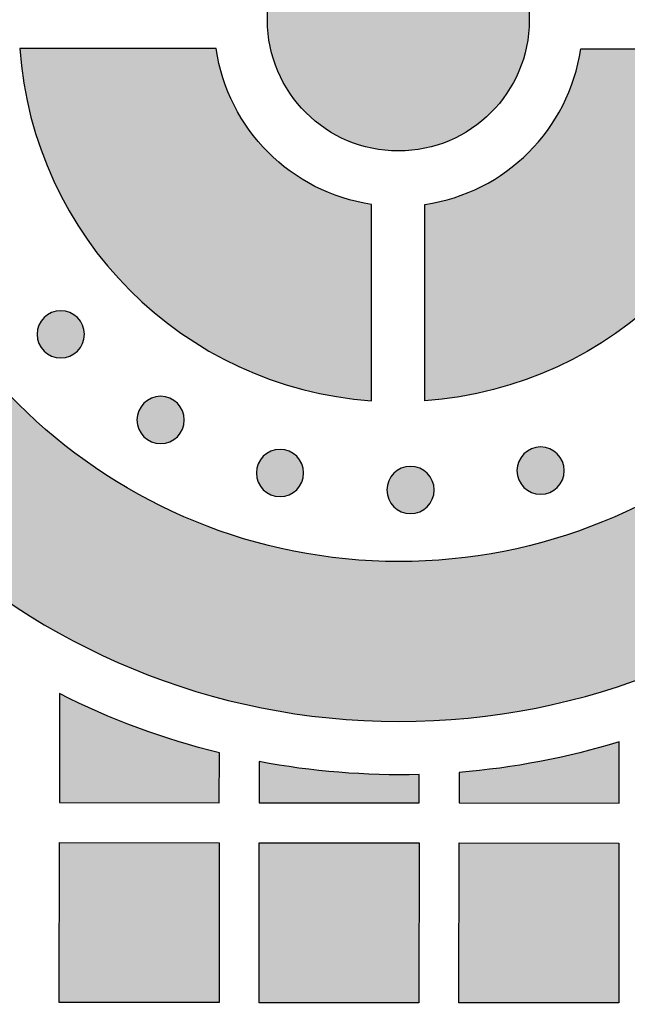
# Model space of a CAD drawing. Header units: millimetres. Extents: x -3873 to -97, y 912 to 4165.
# Tile 411 of 656: x -2001 to -1955, y 2835 to 2909. Entities that reach past the tile are written whole.
import ezdxf

# ---------------------------------------------------------------- set-up
doc = ezdxf.new("R2010")
doc.units = ezdxf.units.MM
doc.layers.add('pattern', color=7, linetype='Continuous', true_color=0x000000)

msp = doc.modelspace()

# ---------------------------------------------------------------- hatches: boundary and pattern name
at = {"layer": 'pattern'}
for points in [[(-1982.434, 2908.724), (-1982.436, 2908.506), (-1982.434, 2908.286), (-1982.427, 2908.064), (-1982.414, 2907.84), (-1982.397, 2907.615), (-1982.374, 2907.389), (-1982.345, 2907.161), (-1982.311, 2906.933), (-1982.272, 2906.704), (-1982.226, 2906.474), (-1982.175, 2906.243), (-1982.118, 2906.013), (-1982.055, 2905.782), (-1981.985, 2905.552), (-1981.91, 2905.322), (-1981.829, 2905.093), (-1981.741, 2904.865), (-1981.648, 2904.638), (-1981.548, 2904.412), (-1981.442, 2904.188), (-1981.33, 2903.966), (-1981.212, 2903.746), (-1981.089, 2903.528), (-1980.959, 2903.313), (-1980.823, 2903.101), (-1980.682, 2902.891), (-1980.535, 2902.685), (-1980.382, 2902.483), (-1980.225, 2902.284), (-1980.061, 2902.09), (-1979.893, 2901.899), (-1979.72, 2901.713), (-1979.542, 2901.531), (-1979.36, 2901.354), (-1979.173, 2901.182), (-1978.982, 2901.015), (-1978.787, 2900.853), (-1978.588, 2900.697), (-1978.386, 2900.546), (-1978.18, 2900.401), (-1977.971, 2900.261), (-1977.759, 2900.127), (-1977.545, 2899.999), (-1977.328, 2899.877), (-1977.11, 2899.761), (-1976.889, 2899.65), (-1976.666, 2899.546), (-1976.443, 2899.448), (-1976.217, 2899.356), (-1975.991, 2899.27), (-1975.765, 2899.19), (-1975.537, 2899.116), (-1975.31, 2899.049), (-1975.082, 2898.986), (-1974.854, 2898.93), (-1974.627, 2898.88), (-1974.4, 2898.835), (-1974.175, 2898.796), (-1973.95, 2898.763), (-1973.726, 2898.735), (-1973.503, 2898.712), (-1973.282, 2898.694), (-1973.062, 2898.682), (-1972.844, 2898.674), (-1972.626, 2898.671), (-1972.406, 2898.674), (-1972.184, 2898.681), (-1971.961, 2898.693), (-1971.736, 2898.711), (-1971.51, 2898.734), (-1971.282, 2898.762), (-1971.054, 2898.796), (-1970.824, 2898.836), (-1970.594, 2898.881), (-1970.364, 2898.933), (-1970.133, 2898.99), (-1969.903, 2899.053), (-1969.673, 2899.122), (-1969.443, 2899.198), (-1969.214, 2899.279), (-1968.985, 2899.366), (-1968.758, 2899.46), (-1968.533, 2899.56), (-1968.309, 2899.665), (-1968.086, 2899.777), (-1967.866, 2899.895), (-1967.649, 2900.019), (-1967.433, 2900.149), (-1967.221, 2900.284), (-1967.012, 2900.426), (-1966.806, 2900.573), (-1966.604, 2900.725), (-1966.405, 2900.883), (-1966.21, 2901.046), (-1966.02, 2901.214), (-1965.834, 2901.387), (-1965.652, 2901.565), (-1965.475, 2901.748), (-1965.303, 2901.935), (-1965.136, 2902.126), (-1964.974, 2902.321), (-1964.818, 2902.52), (-1964.667, 2902.722), (-1964.521, 2902.928), (-1964.382, 2903.136), (-1964.248, 2903.348), (-1964.12, 2903.562), (-1963.997, 2903.779), (-1963.881, 2903.998), (-1963.771, 2904.219), (-1963.667, 2904.441), (-1963.569, 2904.665), (-1963.477, 2904.89), (-1963.391, 2905.116), (-1963.311, 2905.343), (-1963.237, 2905.57), (-1963.169, 2905.798), (-1963.107, 2906.026), (-1963.051, 2906.253), (-1963.001, 2906.48), (-1962.956, 2906.707), (-1962.917, 2906.933), (-1962.883, 2907.158), (-1962.855, 2907.382), (-1962.832, 2907.605), (-1962.815, 2907.826), (-1962.802, 2908.046), (-1962.795, 2908.263), (-1962.792, 2908.481), (-1962.794, 2908.701), (-1962.802, 2908.923), (-1962.814, 2909.147), (-1962.831, 2909.372), (-1962.854, 2909.598), (-1962.883, 2909.825), (-1962.917, 2910.054), (-1962.957, 2910.283), (-1963.002, 2910.513), (-1963.053, 2910.744), (-1963.111, 2910.974), (-1963.174, 2911.205), (-1963.243, 2911.435), (-1963.318, 2911.665), (-1963.4, 2911.894), (-1963.487, 2912.122), (-1963.581, 2912.349), (-1963.68, 2912.575), (-1963.786, 2912.799), (-1963.898, 2913.021), (-1964.016, 2913.241), (-1964.14, 2913.459), (-1964.27, 2913.674), (-1964.405, 2913.886), (-1964.546, 2914.096), (-1964.693, 2914.302), (-1964.846, 2914.504), (-1965.004, 2914.703), (-1965.167, 2914.897), (-1965.335, 2915.088), (-1965.508, 2915.274), (-1965.686, 2915.456), (-1965.869, 2915.633), (-1966.055, 2915.805), (-1966.246, 2915.972), (-1966.441, 2916.134), (-1966.64, 2916.29), (-1966.843, 2916.441), (-1967.048, 2916.586), (-1967.257, 2916.726), (-1967.469, 2916.86), (-1967.683, 2916.988), (-1967.9, 2917.11), (-1968.119, 2917.226), (-1968.339, 2917.337), (-1968.562, 2917.441), (-1968.786, 2917.539), (-1969.011, 2917.631), (-1969.237, 2917.717), (-1969.464, 2917.797), (-1969.691, 2917.87), (-1969.919, 2917.938), (-1970.146, 2918), (-1970.374, 2918.057), (-1970.601, 2918.107), (-1970.828, 2918.152), (-1971.054, 2918.191), (-1971.279, 2918.224), (-1971.503, 2918.252), (-1971.725, 2918.275), (-1971.947, 2918.293), (-1972.166, 2918.305), (-1972.384, 2918.313), (-1972.602, 2918.316), (-1972.822, 2918.313), (-1973.044, 2918.306), (-1973.267, 2918.294), (-1973.492, 2918.276), (-1973.719, 2918.253), (-1973.946, 2918.225), (-1974.175, 2918.191), (-1974.404, 2918.151), (-1974.634, 2918.106), (-1974.864, 2918.054), (-1975.095, 2917.997), (-1975.325, 2917.934), (-1975.556, 2917.865), (-1975.786, 2917.789), (-1976.015, 2917.708), (-1976.243, 2917.621), (-1976.47, 2917.527), (-1976.696, 2917.427), (-1976.92, 2917.322), (-1977.142, 2917.21), (-1977.362, 2917.092), (-1977.58, 2916.968), (-1977.795, 2916.838), (-1978.007, 2916.703), (-1978.216, 2916.561), (-1978.422, 2916.414), (-1978.625, 2916.262), (-1978.823, 2916.104), (-1979.018, 2915.941), (-1979.209, 2915.773), (-1979.395, 2915.599), (-1979.576, 2915.422), (-1979.753, 2915.239), (-1979.925, 2915.052), (-1980.092, 2914.861), (-1980.254, 2914.666), (-1980.411, 2914.467), (-1980.562, 2914.265), (-1980.707, 2914.059), (-1980.847, 2913.85), (-1980.981, 2913.639), (-1981.109, 2913.425), (-1981.231, 2913.208), (-1981.347, 2912.989), (-1981.457, 2912.768), (-1981.561, 2912.546), (-1981.659, 2912.322), (-1981.751, 2912.097), (-1981.837, 2911.871), (-1981.917, 2911.644), (-1981.991, 2911.417), (-1982.059, 2911.189), (-1982.121, 2910.961), (-1982.177, 2910.734), (-1982.228, 2910.506), (-1982.272, 2910.28), (-1982.311, 2910.054), (-1982.345, 2909.829), (-1982.373, 2909.605), (-1982.396, 2909.382), (-1982.413, 2909.161), (-1982.426, 2908.941)], [(-1932.112, 2906.308), (-1932.166, 2905.434), (-1932.239, 2904.554), (-1932.332, 2903.668), (-1932.446, 2902.777), (-1932.58, 2901.883), (-1932.736, 2900.984), (-1932.913, 2900.083), (-1933.112, 2899.18), (-1933.333, 2898.276), (-1933.577, 2897.37), (-1933.843, 2896.465), (-1934.132, 2895.561), (-1934.444, 2894.659), (-1934.78, 2893.759), (-1935.138, 2892.863), (-1935.52, 2891.971), (-1935.925, 2891.084), (-1936.353, 2890.203), (-1936.805, 2889.329), (-1937.279, 2888.463), (-1937.776, 2887.606), (-1938.296, 2886.758), (-1938.838, 2885.921), (-1939.403, 2885.095), (-1939.989, 2884.281), (-1940.596, 2883.481), (-1941.224, 2882.694), (-1941.873, 2881.922), (-1942.541, 2881.165), (-1943.229, 2880.425), (-1943.935, 2879.701), (-1944.66, 2878.995), (-1945.402, 2878.308), (-1946.16, 2877.639), (-1946.935, 2876.99), (-1947.725, 2876.362), (-1948.529, 2875.753), (-1949.347, 2875.166), (-1950.178, 2874.601), (-1951.02, 2874.057), (-1951.874, 2873.536), (-1952.738, 2873.037), (-1953.611, 2872.561), (-1954.492, 2872.109), (-1955.382, 2871.679), (-1956.277, 2871.273), (-1957.179, 2870.89), (-1958.085, 2870.531), (-1958.996, 2870.195), (-1959.909, 2869.883), (-1960.825, 2869.594), (-1961.742, 2869.329), (-1962.66, 2869.086), (-1963.578, 2868.867), (-1964.494, 2868.67), (-1965.409, 2868.495), (-1966.321, 2868.342), (-1967.23, 2868.212), (-1968.135, 2868.102), (-1969.035, 2868.014), (-1969.931, 2867.946), (-1970.82, 2867.898), (-1971.703, 2867.87), (-1972.578, 2867.861), (-1973.454, 2867.872), (-1974.337, 2867.901), (-1975.226, 2867.95), (-1976.121, 2868.02), (-1977.022, 2868.11), (-1977.926, 2868.221), (-1978.835, 2868.353), (-1979.747, 2868.507), (-1980.661, 2868.684), (-1981.578, 2868.882), (-1982.495, 2869.104), (-1983.412, 2869.348), (-1984.329, 2869.615), (-1985.244, 2869.905), (-1986.157, 2870.219), (-1987.067, 2870.556), (-1987.973, 2870.917), (-1988.874, 2871.301), (-1989.769, 2871.709), (-1990.657, 2872.14), (-1991.538, 2872.594), (-1992.41, 2873.072), (-1993.273, 2873.572), (-1994.126, 2874.095), (-1994.968, 2874.64), (-1995.797, 2875.207), (-1996.614, 2875.795), (-1997.417, 2876.405), (-1998.206, 2877.035), (-1998.98, 2877.685), (-1999.737, 2878.355), (-2000.478, 2879.044), (-2001.201, 2879.751), (-2001.906, 2880.476), (-2002.593, 2881.217), (-2003.26, 2881.975), (-2003.907, 2882.748), (-2004.534, 2883.536), (-2005.14, 2884.338), (-2005.724, 2885.153), (-2006.287, 2885.98), (-2006.828, 2886.818), (-2007.346, 2887.666), (-2007.842, 2888.525), (-2008.315, 2889.391), (-2008.765, 2890.266), (-2009.191, 2891.148), (-2009.595, 2892.035), (-2009.975, 2892.928), (-2010.332, 2893.825), (-2010.666, 2894.725), (-2010.976, 2895.628), (-2011.264, 2896.533), (-2011.529, 2897.438), (-2011.771, 2898.344), (-2011.99, 2899.249), (-2012.188, 2900.153), (-2012.363, 2901.054), (-2012.518, 2901.952), (-2012.65, 2902.847), (-2012.762, 2903.738), (-2012.854, 2904.624), (-2012.925, 2905.504), (-2012.977, 2906.379), (-2024.989, 2906.389), (-2024.934, 2905.248), (-2024.853, 2904.099), (-2024.746, 2902.942), (-2024.613, 2901.778), (-2024.452, 2900.609), (-2024.263, 2899.434), (-2024.047, 2898.256), (-2023.801, 2897.074), (-2023.526, 2895.89), (-2023.222, 2894.704), (-2022.888, 2893.518), (-2022.524, 2892.334), (-2022.129, 2891.151), (-2021.704, 2889.971), (-2021.249, 2888.795), (-2020.762, 2887.625), (-2020.246, 2886.461), (-2019.698, 2885.305), (-2019.12, 2884.157), (-2018.511, 2883.019), (-2017.872, 2881.893), (-2017.204, 2880.779), (-2016.505, 2879.678), (-2015.778, 2878.592), (-2015.021, 2877.522), (-2014.237, 2876.469), (-2013.425, 2875.434), (-2012.585, 2874.417), (-2011.72, 2873.421), (-2010.829, 2872.447), (-2009.913, 2871.494), (-2008.973, 2870.564), (-2008.009, 2869.659), (-2007.024, 2868.778), (-2006.017, 2867.923), (-2004.991, 2867.094), (-2003.945, 2866.292), (-2002.88, 2865.518), (-2001.799, 2864.772), (-2000.702, 2864.055), (-1999.591, 2863.368), (-1998.465, 2862.71), (-1997.328, 2862.082), (-1996.179, 2861.485), (-1995.02, 2860.918), (-1993.852, 2860.382), (-1992.676, 2859.877), (-1991.494, 2859.402), (-1990.307, 2858.959), (-1989.116, 2858.547), (-1987.921, 2858.165), (-1986.725, 2857.814), (-1985.527, 2857.493), (-1984.33, 2857.202), (-1983.135, 2856.941), (-1981.941, 2856.71), (-1980.751, 2856.507), (-1979.565, 2856.333), (-1978.385, 2856.187), (-1977.21, 2856.069), (-1976.043, 2855.978), (-1974.883, 2855.914), (-1973.731, 2855.875), (-1972.589, 2855.861), (-1971.447, 2855.873), (-1970.295, 2855.91), (-1969.135, 2855.972), (-1967.967, 2856.061), (-1966.793, 2856.177), (-1965.612, 2856.321), (-1964.426, 2856.493), (-1963.235, 2856.693), (-1962.041, 2856.923), (-1960.845, 2857.182), (-1959.648, 2857.47), (-1958.45, 2857.789), (-1957.253, 2858.138), (-1956.058, 2858.518), (-1954.865, 2858.928), (-1953.677, 2859.37), (-1952.494, 2859.842), (-1951.318, 2860.345), (-1950.149, 2860.879), (-1948.989, 2861.444), (-1947.839, 2862.039), (-1946.701, 2862.665), (-1945.574, 2863.321), (-1944.461, 2864.006), (-1943.363, 2864.721), (-1942.281, 2865.465), (-1941.215, 2866.237), (-1940.168, 2867.037), (-1939.14, 2867.864), (-1938.131, 2868.718), (-1937.145, 2869.597), (-1936.18, 2870.501), (-1935.238, 2871.429), (-1934.32, 2872.38), (-1933.427, 2873.353), (-1932.56, 2874.348), (-1931.719, 2875.362), (-1930.905, 2876.396), (-1930.119, 2877.448), (-1929.361, 2878.517), (-1928.631, 2879.602), (-1927.931, 2880.701), (-1927.26, 2881.814), (-1926.619, 2882.939), (-1926.009, 2884.076), (-1925.429, 2885.222), (-1924.879, 2886.378), (-1924.36, 2887.541), (-1923.872, 2888.71), (-1923.414, 2889.885), (-1922.987, 2891.064), (-1922.591, 2892.247), (-1922.224, 2893.431), (-1921.888, 2894.616), (-1921.582, 2895.801), (-1921.305, 2896.984), (-1921.057, 2898.166), (-1920.838, 2899.344), (-1920.648, 2900.518), (-1920.485, 2901.688), (-1920.349, 2902.851), (-1920.241, 2904.008), (-1920.158, 2905.157), (-1920.101, 2906.298)], [(-1986.29, 2906.355), (-2001.021, 2906.368), (-2000.975, 2905.784), (-2000.916, 2905.197), (-2000.844, 2904.607), (-2000.759, 2904.014), (-2000.661, 2903.419), (-2000.55, 2902.822), (-2000.425, 2902.224), (-2000.286, 2901.625), (-2000.134, 2901.026), (-1999.967, 2900.427), (-1999.787, 2899.827), (-1999.592, 2899.229), (-1999.383, 2898.633), (-1999.16, 2898.038), (-1998.922, 2897.445), (-1998.67, 2896.855), (-1998.404, 2896.269), (-1998.123, 2895.687), (-1997.828, 2895.109), (-1997.519, 2894.536), (-1997.196, 2893.968), (-1996.859, 2893.406), (-1996.508, 2892.851), (-1996.143, 2892.302), (-1995.765, 2891.761), (-1995.374, 2891.228), (-1994.97, 2890.703), (-1994.553, 2890.187), (-1994.124, 2889.681), (-1993.682, 2889.184), (-1993.23, 2888.697), (-1992.765, 2888.221), (-1992.29, 2887.756), (-1991.804, 2887.302), (-1991.308, 2886.86), (-1990.802, 2886.43), (-1990.287, 2886.012), (-1989.763, 2885.607), (-1989.23, 2885.215), (-1988.69, 2884.836), (-1988.142, 2884.471), (-1987.587, 2884.119), (-1987.026, 2883.781), (-1986.459, 2883.456), (-1985.886, 2883.146), (-1985.309, 2882.85), (-1984.727, 2882.568), (-1984.141, 2882.301), (-1983.552, 2882.048), (-1982.96, 2881.809), (-1982.365, 2881.585), (-1981.769, 2881.375), (-1981.171, 2881.179), (-1980.572, 2880.998), (-1979.973, 2880.83), (-1979.374, 2880.677), (-1978.775, 2880.537), (-1978.178, 2880.411), (-1977.581, 2880.299), (-1976.986, 2880.2), (-1976.394, 2880.114), (-1975.804, 2880.041), (-1975.217, 2879.981), (-1974.633, 2879.933), (-1974.62, 2894.665), (-1974.876, 2894.705), (-1975.132, 2894.75), (-1975.389, 2894.8), (-1975.647, 2894.856), (-1975.905, 2894.916), (-1976.163, 2894.982), (-1976.421, 2895.054), (-1976.679, 2895.131), (-1976.936, 2895.213), (-1977.194, 2895.3), (-1977.45, 2895.393), (-1977.706, 2895.492), (-1977.961, 2895.596), (-1978.214, 2895.705), (-1978.467, 2895.82), (-1978.718, 2895.941), (-1978.967, 2896.067), (-1979.214, 2896.198), (-1979.46, 2896.335), (-1979.703, 2896.477), (-1979.944, 2896.625), (-1980.182, 2896.777), (-1980.418, 2896.935), (-1980.651, 2897.098), (-1980.881, 2897.266), (-1981.108, 2897.439), (-1981.331, 2897.617), (-1981.551, 2897.8), (-1981.767, 2897.987), (-1981.98, 2898.179), (-1982.188, 2898.375), (-1982.393, 2898.576), (-1982.593, 2898.78), (-1982.789, 2898.989), (-1982.98, 2899.202), (-1983.167, 2899.419), (-1983.35, 2899.639), (-1983.527, 2899.863), (-1983.7, 2900.09), (-1983.867, 2900.32), (-1984.03, 2900.553), (-1984.187, 2900.789), (-1984.339, 2901.028), (-1984.486, 2901.269), (-1984.628, 2901.512), (-1984.765, 2901.758), (-1984.895, 2902.006), (-1985.021, 2902.255), (-1985.141, 2902.506), (-1985.256, 2902.759), (-1985.365, 2903.013), (-1985.468, 2903.268), (-1985.566, 2903.524), (-1985.659, 2903.78), (-1985.746, 2904.038), (-1985.828, 2904.295), (-1985.904, 2904.554), (-1985.975, 2904.812), (-1986.041, 2905.07), (-1986.101, 2905.328), (-1986.156, 2905.586), (-1986.206, 2905.843), (-1986.25, 2906.099)], [(-1970.62, 2894.661), (-1970.364, 2894.701), (-1970.107, 2894.746), (-1969.85, 2894.795), (-1969.592, 2894.85), (-1969.334, 2894.911), (-1969.076, 2894.976), (-1968.818, 2895.047), (-1968.56, 2895.123), (-1968.302, 2895.205), (-1968.045, 2895.292), (-1967.788, 2895.385), (-1967.532, 2895.483), (-1967.277, 2895.587), (-1967.023, 2895.696), (-1966.771, 2895.81), (-1966.52, 2895.93), (-1966.27, 2896.056), (-1966.022, 2896.187), (-1965.777, 2896.323), (-1965.533, 2896.465), (-1965.292, 2896.612), (-1965.053, 2896.764), (-1964.817, 2896.921), (-1964.584, 2897.084), (-1964.354, 2897.252), (-1964.127, 2897.424), (-1963.903, 2897.602), (-1963.683, 2897.784), (-1963.467, 2897.971), (-1963.254, 2898.162), (-1963.045, 2898.358), (-1962.84, 2898.559), (-1962.639, 2898.763), (-1962.443, 2898.972), (-1962.251, 2899.184), (-1962.064, 2899.4), (-1961.881, 2899.62), (-1961.704, 2899.844), (-1961.531, 2900.07), (-1961.363, 2900.3), (-1961.2, 2900.533), (-1961.042, 2900.769), (-1960.889, 2901.007), (-1960.742, 2901.248), (-1960.599, 2901.491), (-1960.463, 2901.737), (-1960.331, 2901.984), (-1960.205, 2902.234), (-1960.085, 2902.484), (-1959.97, 2902.737), (-1959.86, 2902.99), (-1959.756, 2903.245), (-1959.658, 2903.501), (-1959.565, 2903.758), (-1959.477, 2904.015), (-1959.395, 2904.272), (-1959.318, 2904.53), (-1959.247, 2904.788), (-1959.181, 2905.047), (-1959.12, 2905.304), (-1959.065, 2905.562), (-1959.014, 2905.819), (-1958.969, 2906.076), (-1958.929, 2906.331), (-1944.198, 2906.319), (-1944.246, 2905.735), (-1944.306, 2905.148), (-1944.379, 2904.558), (-1944.464, 2903.965), (-1944.563, 2903.37), (-1944.676, 2902.774), (-1944.802, 2902.176), (-1944.941, 2901.577), (-1945.095, 2900.978), (-1945.262, 2900.379), (-1945.444, 2899.78), (-1945.639, 2899.182), (-1945.849, 2898.586), (-1946.074, 2897.991), (-1946.312, 2897.399), (-1946.565, 2896.81), (-1946.833, 2896.224), (-1947.115, 2895.642), (-1947.411, 2895.065), (-1947.721, 2894.492), (-1948.045, 2893.925), (-1948.383, 2893.364), (-1948.735, 2892.809), (-1949.101, 2892.261), (-1949.48, 2891.721), (-1949.872, 2891.188), (-1950.277, 2890.664), (-1950.695, 2890.149), (-1951.125, 2889.643), (-1951.567, 2889.147), (-1952.02, 2888.661), (-1952.486, 2888.186), (-1952.962, 2887.722), (-1953.448, 2887.269), (-1953.945, 2886.828), (-1954.452, 2886.398), (-1954.968, 2885.982), (-1955.493, 2885.577), (-1956.026, 2885.186), (-1956.567, 2884.808), (-1957.115, 2884.444), (-1957.671, 2884.093), (-1958.232, 2883.755), (-1958.8, 2883.432), (-1959.373, 2883.123), (-1959.951, 2882.828), (-1960.534, 2882.547), (-1961.12, 2882.281), (-1961.71, 2882.029), (-1962.302, 2881.791), (-1962.897, 2881.568), (-1963.494, 2881.359), (-1964.092, 2881.164), (-1964.691, 2880.984), (-1965.29, 2880.817), (-1965.89, 2880.665), (-1966.489, 2880.526), (-1967.087, 2880.402), (-1967.684, 2880.29), (-1968.278, 2880.192), (-1968.871, 2880.108), (-1969.461, 2880.036), (-1970.049, 2879.977), (-1970.633, 2879.93)], [(-1996.696, 2883.658), (-1996.724, 2883.63), (-1996.753, 2883.603), (-1996.783, 2883.576), (-1996.814, 2883.55), (-1996.846, 2883.524), (-1996.878, 2883.499), (-1996.911, 2883.474), (-1996.945, 2883.45), (-1996.98, 2883.427), (-1997.016, 2883.404), (-1997.053, 2883.382), (-1997.09, 2883.361), (-1997.128, 2883.341), (-1997.167, 2883.321), (-1997.206, 2883.302), (-1997.246, 2883.284), (-1997.287, 2883.267), (-1997.328, 2883.251), (-1997.37, 2883.236), (-1997.413, 2883.222), (-1997.456, 2883.209), (-1997.499, 2883.197), (-1997.543, 2883.186), (-1997.587, 2883.176), (-1997.632, 2883.168), (-1997.677, 2883.16), (-1997.722, 2883.154), (-1997.768, 2883.148), (-1997.813, 2883.144), (-1997.859, 2883.141), (-1997.905, 2883.14), (-1997.951, 2883.139), (-1997.997, 2883.14), (-1998.043, 2883.141), (-1998.089, 2883.144), (-1998.134, 2883.149), (-1998.18, 2883.154), (-1998.225, 2883.161), (-1998.27, 2883.168), (-1998.315, 2883.177), (-1998.359, 2883.187), (-1998.403, 2883.198), (-1998.446, 2883.21), (-1998.489, 2883.223), (-1998.532, 2883.237), (-1998.574, 2883.252), (-1998.615, 2883.268), (-1998.656, 2883.286), (-1998.696, 2883.304), (-1998.735, 2883.322), (-1998.774, 2883.342), (-1998.812, 2883.363), (-1998.849, 2883.384), (-1998.886, 2883.406), (-1998.921, 2883.429), (-1998.956, 2883.452), (-1998.99, 2883.476), (-1999.024, 2883.501), (-1999.056, 2883.526), (-1999.088, 2883.552), (-1999.118, 2883.578), (-1999.148, 2883.605), (-1999.177, 2883.632), (-1999.205, 2883.66), (-1999.233, 2883.688), (-1999.26, 2883.717), (-1999.287, 2883.747), (-1999.313, 2883.778), (-1999.339, 2883.809), (-1999.364, 2883.842), (-1999.388, 2883.875), (-1999.412, 2883.909), (-1999.436, 2883.944), (-1999.458, 2883.98), (-1999.48, 2884.016), (-1999.502, 2884.054), (-1999.522, 2884.092), (-1999.542, 2884.13), (-1999.561, 2884.17), (-1999.578, 2884.21), (-1999.595, 2884.251), (-1999.612, 2884.292), (-1999.627, 2884.334), (-1999.641, 2884.377), (-1999.654, 2884.42), (-1999.666, 2884.463), (-1999.677, 2884.507), (-1999.686, 2884.551), (-1999.695, 2884.596), (-1999.703, 2884.641), (-1999.709, 2884.686), (-1999.714, 2884.732), (-1999.719, 2884.777), (-1999.722, 2884.823), (-1999.723, 2884.869), (-1999.724, 2884.915), (-1999.723, 2884.961), (-1999.721, 2885.007), (-1999.718, 2885.052), (-1999.714, 2885.098), (-1999.709, 2885.144), (-1999.702, 2885.189), (-1999.695, 2885.234), (-1999.686, 2885.278), (-1999.676, 2885.323), (-1999.665, 2885.367), (-1999.653, 2885.41), (-1999.64, 2885.453), (-1999.626, 2885.495), (-1999.61, 2885.537), (-1999.594, 2885.579), (-1999.577, 2885.619), (-1999.559, 2885.659), (-1999.54, 2885.699), (-1999.521, 2885.738), (-1999.5, 2885.776), (-1999.479, 2885.813), (-1999.457, 2885.849), (-1999.434, 2885.885), (-1999.411, 2885.92), (-1999.387, 2885.954), (-1999.362, 2885.987), (-1999.337, 2886.02), (-1999.311, 2886.051), (-1999.285, 2886.082), (-1999.258, 2886.112), (-1999.231, 2886.141), (-1999.203, 2886.169), (-1999.175, 2886.197), (-1999.146, 2886.224), (-1999.116, 2886.25), (-1999.085, 2886.277), (-1999.054, 2886.302), (-1999.021, 2886.327), (-1998.988, 2886.352), (-1998.954, 2886.376), (-1998.919, 2886.4), (-1998.883, 2886.422), (-1998.846, 2886.444), (-1998.809, 2886.465), (-1998.771, 2886.486), (-1998.732, 2886.506), (-1998.693, 2886.524), (-1998.653, 2886.542), (-1998.612, 2886.559), (-1998.571, 2886.575), (-1998.529, 2886.59), (-1998.486, 2886.604), (-1998.443, 2886.618), (-1998.4, 2886.63), (-1998.356, 2886.64), (-1998.312, 2886.65), (-1998.267, 2886.659), (-1998.222, 2886.667), (-1998.177, 2886.673), (-1998.131, 2886.678), (-1998.086, 2886.682), (-1998.04, 2886.685), (-1997.994, 2886.687), (-1997.948, 2886.688), (-1997.902, 2886.687), (-1997.856, 2886.685), (-1997.81, 2886.682), (-1997.765, 2886.678), (-1997.719, 2886.673), (-1997.674, 2886.666), (-1997.629, 2886.658), (-1997.584, 2886.65), (-1997.54, 2886.64), (-1997.496, 2886.629), (-1997.453, 2886.617), (-1997.41, 2886.604), (-1997.367, 2886.589), (-1997.325, 2886.574), (-1997.284, 2886.558), (-1997.243, 2886.541), (-1997.203, 2886.523), (-1997.164, 2886.504), (-1997.125, 2886.484), (-1997.087, 2886.464), (-1997.05, 2886.443), (-1997.013, 2886.421), (-1996.978, 2886.398), (-1996.943, 2886.374), (-1996.909, 2886.35), (-1996.876, 2886.326), (-1996.843, 2886.3), (-1996.812, 2886.275), (-1996.781, 2886.248), (-1996.751, 2886.222), (-1996.722, 2886.194), (-1996.694, 2886.167), (-1996.666, 2886.139), (-1996.639, 2886.11), (-1996.612, 2886.08), (-1996.586, 2886.049), (-1996.561, 2886.017), (-1996.535, 2885.985), (-1996.511, 2885.952), (-1996.487, 2885.917), (-1996.463, 2885.882), (-1996.441, 2885.847), (-1996.419, 2885.81), (-1996.397, 2885.773), (-1996.377, 2885.735), (-1996.357, 2885.696), (-1996.338, 2885.657), (-1996.321, 2885.617), (-1996.304, 2885.576), (-1996.288, 2885.534), (-1996.272, 2885.493), (-1996.258, 2885.45), (-1996.245, 2885.407), (-1996.233, 2885.364), (-1996.222, 2885.32), (-1996.213, 2885.275), (-1996.204, 2885.231), (-1996.196, 2885.186), (-1996.19, 2885.14), (-1996.185, 2885.095), (-1996.18, 2885.049), (-1996.178, 2885.004), (-1996.176, 2884.958), (-1996.175, 2884.912), (-1996.176, 2884.866), (-1996.178, 2884.82), (-1996.181, 2884.774), (-1996.185, 2884.729), (-1996.19, 2884.683), (-1996.197, 2884.638), (-1996.204, 2884.593), (-1996.213, 2884.548), (-1996.223, 2884.504), (-1996.234, 2884.46), (-1996.246, 2884.417), (-1996.259, 2884.374), (-1996.273, 2884.331), (-1996.289, 2884.289), (-1996.305, 2884.248), (-1996.322, 2884.207), (-1996.34, 2884.167), (-1996.359, 2884.128), (-1996.378, 2884.089), (-1996.399, 2884.051), (-1996.42, 2884.014), (-1996.442, 2883.977), (-1996.465, 2883.942), (-1996.488, 2883.907), (-1996.513, 2883.873), (-1996.537, 2883.839), (-1996.562, 2883.807), (-1996.588, 2883.775), (-1996.615, 2883.745), (-1996.641, 2883.715), (-1996.668, 2883.686)], [(-1989.202, 2877.229), (-1989.231, 2877.202), (-1989.26, 2877.174), (-1989.29, 2877.148), (-1989.32, 2877.122), (-1989.352, 2877.096), (-1989.384, 2877.071), (-1989.418, 2877.046), (-1989.452, 2877.022), (-1989.487, 2876.999), (-1989.523, 2876.976), (-1989.559, 2876.954), (-1989.596, 2876.933), (-1989.634, 2876.912), (-1989.673, 2876.893), (-1989.713, 2876.874), (-1989.753, 2876.856), (-1989.793, 2876.839), (-1989.835, 2876.823), (-1989.877, 2876.808), (-1989.919, 2876.794), (-1989.962, 2876.781), (-1990.006, 2876.769), (-1990.05, 2876.758), (-1990.094, 2876.748), (-1990.139, 2876.739), (-1990.184, 2876.732), (-1990.229, 2876.725), (-1990.274, 2876.72), (-1990.32, 2876.716), (-1990.366, 2876.713), (-1990.412, 2876.711), (-1990.458, 2876.71), (-1990.503, 2876.711), (-1990.549, 2876.713), (-1990.595, 2876.716), (-1990.641, 2876.72), (-1990.686, 2876.725), (-1990.731, 2876.732), (-1990.776, 2876.74), (-1990.821, 2876.748), (-1990.865, 2876.758), (-1990.909, 2876.769), (-1990.953, 2876.781), (-1990.996, 2876.795), (-1991.038, 2876.809), (-1991.08, 2876.824), (-1991.121, 2876.84), (-1991.162, 2876.857), (-1991.202, 2876.875), (-1991.242, 2876.894), (-1991.28, 2876.914), (-1991.318, 2876.934), (-1991.356, 2876.955), (-1991.392, 2876.977), (-1991.428, 2877), (-1991.463, 2877.024), (-1991.497, 2877.048), (-1991.53, 2877.072), (-1991.562, 2877.098), (-1991.594, 2877.124), (-1991.625, 2877.15), (-1991.655, 2877.177), (-1991.684, 2877.204), (-1991.712, 2877.231), (-1991.739, 2877.259), (-1991.766, 2877.288), (-1991.793, 2877.318), (-1991.819, 2877.349), (-1991.845, 2877.381), (-1991.87, 2877.413), (-1991.895, 2877.447), (-1991.919, 2877.481), (-1991.942, 2877.516), (-1991.965, 2877.551), (-1991.987, 2877.588), (-1992.008, 2877.625), (-1992.029, 2877.663), (-1992.048, 2877.702), (-1992.067, 2877.741), (-1992.085, 2877.781), (-1992.102, 2877.822), (-1992.118, 2877.864), (-1992.133, 2877.906), (-1992.147, 2877.948), (-1992.16, 2877.991), (-1992.172, 2878.035), (-1992.183, 2878.078), (-1992.193, 2878.123), (-1992.202, 2878.167), (-1992.209, 2878.212), (-1992.216, 2878.258), (-1992.221, 2878.303), (-1992.225, 2878.349), (-1992.228, 2878.395), (-1992.23, 2878.44), (-1992.23, 2878.486), (-1992.23, 2878.532), (-1992.228, 2878.578), (-1992.225, 2878.624), (-1992.221, 2878.67), (-1992.215, 2878.715), (-1992.209, 2878.76), (-1992.201, 2878.805), (-1992.192, 2878.85), (-1992.182, 2878.894), (-1992.171, 2878.938), (-1992.159, 2878.982), (-1992.146, 2879.024), (-1992.132, 2879.067), (-1992.117, 2879.109), (-1992.101, 2879.15), (-1992.084, 2879.191), (-1992.066, 2879.231), (-1992.047, 2879.27), (-1992.027, 2879.309), (-1992.007, 2879.347), (-1991.985, 2879.384), (-1991.963, 2879.421), (-1991.941, 2879.457), (-1991.917, 2879.491), (-1991.893, 2879.526), (-1991.868, 2879.559), (-1991.843, 2879.591), (-1991.817, 2879.623), (-1991.791, 2879.654), (-1991.764, 2879.683), (-1991.737, 2879.712), (-1991.71, 2879.741), (-1991.681, 2879.768), (-1991.652, 2879.795), (-1991.622, 2879.822), (-1991.592, 2879.848), (-1991.56, 2879.874), (-1991.528, 2879.899), (-1991.494, 2879.924), (-1991.46, 2879.948), (-1991.425, 2879.971), (-1991.389, 2879.994), (-1991.353, 2880.016), (-1991.316, 2880.037), (-1991.278, 2880.057), (-1991.239, 2880.077), (-1991.199, 2880.096), (-1991.159, 2880.114), (-1991.119, 2880.131), (-1991.077, 2880.147), (-1991.035, 2880.162), (-1990.993, 2880.176), (-1990.95, 2880.189), (-1990.906, 2880.201), (-1990.862, 2880.212), (-1990.818, 2880.222), (-1990.773, 2880.23), (-1990.728, 2880.238), (-1990.683, 2880.244), (-1990.638, 2880.25), (-1990.592, 2880.254), (-1990.546, 2880.257), (-1990.5, 2880.259), (-1990.454, 2880.259), (-1990.409, 2880.258), (-1990.363, 2880.257), (-1990.317, 2880.254), (-1990.271, 2880.249), (-1990.226, 2880.244), (-1990.181, 2880.238), (-1990.136, 2880.23), (-1990.091, 2880.221), (-1990.047, 2880.211), (-1990.003, 2880.2), (-1989.959, 2880.188), (-1989.916, 2880.175), (-1989.874, 2880.161), (-1989.832, 2880.146), (-1989.791, 2880.13), (-1989.75, 2880.113), (-1989.71, 2880.095), (-1989.67, 2880.076), (-1989.632, 2880.056), (-1989.594, 2880.035), (-1989.556, 2880.014), (-1989.52, 2879.992), (-1989.484, 2879.969), (-1989.449, 2879.946), (-1989.415, 2879.922), (-1989.382, 2879.897), (-1989.35, 2879.872), (-1989.318, 2879.846), (-1989.287, 2879.82), (-1989.257, 2879.793), (-1989.228, 2879.766), (-1989.2, 2879.738), (-1989.173, 2879.71), (-1989.146, 2879.681), (-1989.119, 2879.651), (-1989.093, 2879.62), (-1989.067, 2879.589), (-1989.042, 2879.556), (-1989.017, 2879.523), (-1988.993, 2879.489), (-1988.97, 2879.454), (-1988.947, 2879.418), (-1988.925, 2879.382), (-1988.904, 2879.344), (-1988.883, 2879.306), (-1988.864, 2879.268), (-1988.845, 2879.228), (-1988.827, 2879.188), (-1988.81, 2879.147), (-1988.794, 2879.106), (-1988.779, 2879.064), (-1988.765, 2879.022), (-1988.752, 2878.979), (-1988.74, 2878.935), (-1988.729, 2878.891), (-1988.719, 2878.847), (-1988.71, 2878.802), (-1988.703, 2878.757), (-1988.696, 2878.712), (-1988.691, 2878.666), (-1988.687, 2878.621), (-1988.684, 2878.575), (-1988.682, 2878.529), (-1988.682, 2878.483), (-1988.682, 2878.437), (-1988.684, 2878.391), (-1988.687, 2878.346), (-1988.691, 2878.3), (-1988.697, 2878.255), (-1988.703, 2878.209), (-1988.711, 2878.164), (-1988.72, 2878.12), (-1988.73, 2878.075), (-1988.741, 2878.032), (-1988.753, 2877.988), (-1988.766, 2877.945), (-1988.78, 2877.903), (-1988.795, 2877.861), (-1988.811, 2877.819), (-1988.828, 2877.779), (-1988.846, 2877.739), (-1988.865, 2877.699), (-1988.885, 2877.66), (-1988.905, 2877.622), (-1988.927, 2877.585), (-1988.949, 2877.549), (-1988.971, 2877.513), (-1988.995, 2877.478), (-1989.019, 2877.444), (-1989.044, 2877.411), (-1989.069, 2877.378), (-1989.095, 2877.347), (-1989.121, 2877.316), (-1989.148, 2877.286), (-1989.175, 2877.257)], [(-1980.242, 2873.25), (-1980.27, 2873.223), (-1980.299, 2873.196), (-1980.329, 2873.169), (-1980.36, 2873.143), (-1980.392, 2873.117), (-1980.424, 2873.092), (-1980.457, 2873.067), (-1980.492, 2873.043), (-1980.527, 2873.02), (-1980.562, 2872.997), (-1980.599, 2872.975), (-1980.636, 2872.954), (-1980.674, 2872.934), (-1980.713, 2872.914), (-1980.752, 2872.895), (-1980.792, 2872.877), (-1980.833, 2872.86), (-1980.875, 2872.844), (-1980.916, 2872.829), (-1980.959, 2872.815), (-1981.002, 2872.802), (-1981.045, 2872.79), (-1981.089, 2872.779), (-1981.134, 2872.769), (-1981.178, 2872.76), (-1981.223, 2872.753), (-1981.269, 2872.746), (-1981.314, 2872.741), (-1981.36, 2872.737), (-1981.405, 2872.734), (-1981.451, 2872.732), (-1981.497, 2872.732), (-1981.543, 2872.732), (-1981.589, 2872.734), (-1981.635, 2872.737), (-1981.68, 2872.741), (-1981.726, 2872.747), (-1981.771, 2872.753), (-1981.816, 2872.761), (-1981.861, 2872.77), (-1981.905, 2872.78), (-1981.949, 2872.791), (-1981.992, 2872.803), (-1982.035, 2872.816), (-1982.078, 2872.83), (-1982.12, 2872.845), (-1982.161, 2872.861), (-1982.202, 2872.878), (-1982.242, 2872.896), (-1982.281, 2872.915), (-1982.32, 2872.935), (-1982.358, 2872.955), (-1982.395, 2872.977), (-1982.432, 2872.999), (-1982.467, 2873.022), (-1982.502, 2873.045), (-1982.536, 2873.069), (-1982.57, 2873.094), (-1982.602, 2873.119), (-1982.634, 2873.145), (-1982.664, 2873.171), (-1982.694, 2873.198), (-1982.723, 2873.225), (-1982.751, 2873.253), (-1982.779, 2873.281), (-1982.806, 2873.31), (-1982.833, 2873.34), (-1982.859, 2873.37), (-1982.885, 2873.402), (-1982.91, 2873.435), (-1982.935, 2873.468), (-1982.959, 2873.502), (-1982.982, 2873.537), (-1983.005, 2873.573), (-1983.027, 2873.609), (-1983.048, 2873.647), (-1983.068, 2873.685), (-1983.088, 2873.723), (-1983.107, 2873.763), (-1983.125, 2873.803), (-1983.142, 2873.844), (-1983.158, 2873.885), (-1983.173, 2873.927), (-1983.187, 2873.969), (-1983.2, 2874.012), (-1983.212, 2874.056), (-1983.223, 2874.1), (-1983.233, 2874.144), (-1983.241, 2874.189), (-1983.249, 2874.234), (-1983.255, 2874.279), (-1983.261, 2874.324), (-1983.265, 2874.37), (-1983.268, 2874.416), (-1983.269, 2874.462), (-1983.27, 2874.508), (-1983.269, 2874.554), (-1983.268, 2874.599), (-1983.265, 2874.645), (-1983.26, 2874.691), (-1983.255, 2874.736), (-1983.248, 2874.782), (-1983.241, 2874.827), (-1983.232, 2874.871), (-1983.222, 2874.915), (-1983.211, 2874.959), (-1983.199, 2875.003), (-1983.186, 2875.046), (-1983.172, 2875.088), (-1983.157, 2875.13), (-1983.14, 2875.172), (-1983.123, 2875.212), (-1983.105, 2875.252), (-1983.087, 2875.292), (-1983.067, 2875.33), (-1983.046, 2875.368), (-1983.025, 2875.406), (-1983.003, 2875.442), (-1982.98, 2875.478), (-1982.957, 2875.513), (-1982.933, 2875.547), (-1982.908, 2875.58), (-1982.883, 2875.613), (-1982.857, 2875.644), (-1982.831, 2875.675), (-1982.804, 2875.705), (-1982.777, 2875.734), (-1982.749, 2875.762), (-1982.721, 2875.789), (-1982.692, 2875.816), (-1982.662, 2875.843), (-1982.631, 2875.869), (-1982.6, 2875.895), (-1982.567, 2875.92), (-1982.534, 2875.945), (-1982.5, 2875.969), (-1982.465, 2875.992), (-1982.429, 2876.015), (-1982.393, 2876.037), (-1982.355, 2876.058), (-1982.317, 2876.079), (-1982.279, 2876.098), (-1982.239, 2876.117), (-1982.199, 2876.135), (-1982.158, 2876.152), (-1982.117, 2876.168), (-1982.075, 2876.183), (-1982.032, 2876.197), (-1981.989, 2876.21), (-1981.946, 2876.222), (-1981.902, 2876.233), (-1981.858, 2876.243), (-1981.813, 2876.252), (-1981.768, 2876.259), (-1981.723, 2876.266), (-1981.677, 2876.271), (-1981.632, 2876.275), (-1981.586, 2876.278), (-1981.54, 2876.28), (-1981.494, 2876.28), (-1981.448, 2876.28), (-1981.402, 2876.278), (-1981.357, 2876.275), (-1981.311, 2876.271), (-1981.265, 2876.265), (-1981.22, 2876.259), (-1981.175, 2876.251), (-1981.131, 2876.242), (-1981.086, 2876.233), (-1981.042, 2876.222), (-1980.999, 2876.209), (-1980.956, 2876.196), (-1980.914, 2876.182), (-1980.872, 2876.167), (-1980.83, 2876.151), (-1980.79, 2876.134), (-1980.749, 2876.116), (-1980.71, 2876.097), (-1980.671, 2876.077), (-1980.633, 2876.057), (-1980.596, 2876.035), (-1980.56, 2876.013), (-1980.524, 2875.991), (-1980.489, 2875.967), (-1980.455, 2875.943), (-1980.422, 2875.918), (-1980.389, 2875.893), (-1980.358, 2875.867), (-1980.327, 2875.841), (-1980.297, 2875.814), (-1980.268, 2875.787), (-1980.24, 2875.76), (-1980.212, 2875.731), (-1980.185, 2875.702), (-1980.159, 2875.673), (-1980.132, 2875.642), (-1980.107, 2875.61), (-1980.081, 2875.578), (-1980.057, 2875.544), (-1980.033, 2875.51), (-1980.009, 2875.475), (-1979.987, 2875.44), (-1979.965, 2875.403), (-1979.944, 2875.366), (-1979.923, 2875.328), (-1979.903, 2875.289), (-1979.885, 2875.25), (-1979.867, 2875.209), (-1979.85, 2875.169), (-1979.834, 2875.127), (-1979.819, 2875.085), (-1979.805, 2875.043), (-1979.791, 2875), (-1979.779, 2874.956), (-1979.769, 2874.912), (-1979.759, 2874.868), (-1979.75, 2874.824), (-1979.742, 2874.779), (-1979.736, 2874.733), (-1979.731, 2874.688), (-1979.727, 2874.642), (-1979.724, 2874.596), (-1979.722, 2874.551), (-1979.721, 2874.505), (-1979.722, 2874.459), (-1979.724, 2874.413), (-1979.727, 2874.367), (-1979.731, 2874.321), (-1979.736, 2874.276), (-1979.743, 2874.231), (-1979.751, 2874.186), (-1979.759, 2874.141), (-1979.769, 2874.097), (-1979.78, 2874.053), (-1979.792, 2874.009), (-1979.805, 2873.966), (-1979.82, 2873.924), (-1979.835, 2873.882), (-1979.851, 2873.841), (-1979.868, 2873.8), (-1979.886, 2873.76), (-1979.905, 2873.721), (-1979.924, 2873.682), (-1979.945, 2873.644), (-1979.966, 2873.607), (-1979.988, 2873.57), (-1980.011, 2873.534), (-1980.035, 2873.499), (-1980.059, 2873.465), (-1980.083, 2873.432), (-1980.109, 2873.4), (-1980.134, 2873.368), (-1980.161, 2873.337), (-1980.187, 2873.308), (-1980.215, 2873.279)], [(-1960.685, 2873.427), (-1960.714, 2873.4), (-1960.743, 2873.373), (-1960.773, 2873.346), (-1960.803, 2873.32), (-1960.835, 2873.294), (-1960.867, 2873.269), (-1960.901, 2873.244), (-1960.935, 2873.22), (-1960.97, 2873.197), (-1961.006, 2873.174), (-1961.042, 2873.152), (-1961.079, 2873.131), (-1961.117, 2873.11), (-1961.156, 2873.091), (-1961.196, 2873.072), (-1961.236, 2873.054), (-1961.276, 2873.037), (-1961.318, 2873.021), (-1961.36, 2873.006), (-1961.402, 2872.992), (-1961.445, 2872.979), (-1961.489, 2872.967), (-1961.533, 2872.956), (-1961.577, 2872.946), (-1961.622, 2872.937), (-1961.667, 2872.93), (-1961.712, 2872.923), (-1961.757, 2872.918), (-1961.803, 2872.914), (-1961.849, 2872.911), (-1961.895, 2872.909), (-1961.94, 2872.909), (-1961.986, 2872.909), (-1962.032, 2872.911), (-1962.078, 2872.914), (-1962.124, 2872.918), (-1962.169, 2872.924), (-1962.214, 2872.93), (-1962.259, 2872.938), (-1962.304, 2872.947), (-1962.348, 2872.957), (-1962.392, 2872.968), (-1962.436, 2872.98), (-1962.479, 2872.993), (-1962.521, 2873.007), (-1962.563, 2873.022), (-1962.604, 2873.038), (-1962.645, 2873.055), (-1962.685, 2873.073), (-1962.725, 2873.092), (-1962.763, 2873.112), (-1962.801, 2873.132), (-1962.839, 2873.154), (-1962.875, 2873.176), (-1962.911, 2873.198), (-1962.946, 2873.222), (-1962.98, 2873.246), (-1963.013, 2873.271), (-1963.045, 2873.296), (-1963.077, 2873.322), (-1963.108, 2873.348), (-1963.138, 2873.375), (-1963.167, 2873.402), (-1963.195, 2873.429), (-1963.222, 2873.458), (-1963.249, 2873.487), (-1963.276, 2873.517), (-1963.302, 2873.547), (-1963.328, 2873.579), (-1963.353, 2873.611), (-1963.378, 2873.645), (-1963.402, 2873.679), (-1963.425, 2873.714), (-1963.448, 2873.75), (-1963.47, 2873.786), (-1963.491, 2873.823), (-1963.512, 2873.861), (-1963.531, 2873.9), (-1963.55, 2873.94), (-1963.568, 2873.98), (-1963.585, 2874.02), (-1963.601, 2874.062), (-1963.616, 2874.104), (-1963.63, 2874.146), (-1963.643, 2874.189), (-1963.655, 2874.233), (-1963.666, 2874.277), (-1963.676, 2874.321), (-1963.685, 2874.366), (-1963.692, 2874.411), (-1963.699, 2874.456), (-1963.704, 2874.501), (-1963.708, 2874.547), (-1963.711, 2874.593), (-1963.713, 2874.639), (-1963.713, 2874.685), (-1963.713, 2874.73), (-1963.711, 2874.776), (-1963.708, 2874.822), (-1963.704, 2874.868), (-1963.698, 2874.913), (-1963.692, 2874.958), (-1963.684, 2875.003), (-1963.675, 2875.048), (-1963.665, 2875.092), (-1963.654, 2875.136), (-1963.642, 2875.18), (-1963.629, 2875.223), (-1963.615, 2875.265), (-1963.6, 2875.307), (-1963.584, 2875.348), (-1963.567, 2875.389), (-1963.549, 2875.429), (-1963.53, 2875.469), (-1963.51, 2875.507), (-1963.49, 2875.545), (-1963.468, 2875.583), (-1963.446, 2875.619), (-1963.423, 2875.655), (-1963.4, 2875.69), (-1963.376, 2875.724), (-1963.351, 2875.757), (-1963.326, 2875.789), (-1963.3, 2875.821), (-1963.274, 2875.852), (-1963.247, 2875.882), (-1963.22, 2875.911), (-1963.192, 2875.939), (-1963.164, 2875.966), (-1963.135, 2875.993), (-1963.105, 2876.02), (-1963.075, 2876.046), (-1963.043, 2876.072), (-1963.01, 2876.097), (-1962.977, 2876.122), (-1962.943, 2876.146), (-1962.908, 2876.169), (-1962.872, 2876.192), (-1962.836, 2876.214), (-1962.799, 2876.235), (-1962.761, 2876.256), (-1962.722, 2876.275), (-1962.682, 2876.294), (-1962.642, 2876.312), (-1962.601, 2876.329), (-1962.56, 2876.345), (-1962.518, 2876.36), (-1962.476, 2876.374), (-1962.433, 2876.387), (-1962.389, 2876.399), (-1962.345, 2876.41), (-1962.301, 2876.42), (-1962.256, 2876.429), (-1962.211, 2876.436), (-1962.166, 2876.443), (-1962.121, 2876.448), (-1962.075, 2876.452), (-1962.029, 2876.455), (-1961.983, 2876.457), (-1961.937, 2876.457), (-1961.891, 2876.457), (-1961.846, 2876.455), (-1961.8, 2876.452), (-1961.754, 2876.448), (-1961.709, 2876.442), (-1961.663, 2876.436), (-1961.619, 2876.428), (-1961.574, 2876.419), (-1961.53, 2876.409), (-1961.486, 2876.398), (-1961.442, 2876.386), (-1961.399, 2876.373), (-1961.357, 2876.359), (-1961.315, 2876.344), (-1961.274, 2876.328), (-1961.233, 2876.311), (-1961.193, 2876.293), (-1961.153, 2876.274), (-1961.115, 2876.254), (-1961.077, 2876.234), (-1961.039, 2876.212), (-1961.003, 2876.19), (-1960.967, 2876.168), (-1960.932, 2876.144), (-1960.898, 2876.12), (-1960.865, 2876.095), (-1960.833, 2876.07), (-1960.801, 2876.044), (-1960.77, 2876.018), (-1960.74, 2875.991), (-1960.711, 2875.964), (-1960.683, 2875.937), (-1960.656, 2875.908), (-1960.629, 2875.879), (-1960.602, 2875.849), (-1960.576, 2875.819), (-1960.55, 2875.787), (-1960.525, 2875.755), (-1960.5, 2875.721), (-1960.476, 2875.687), (-1960.453, 2875.652), (-1960.43, 2875.616), (-1960.408, 2875.58), (-1960.387, 2875.543), (-1960.366, 2875.505), (-1960.347, 2875.466), (-1960.328, 2875.426), (-1960.31, 2875.386), (-1960.293, 2875.346), (-1960.277, 2875.304), (-1960.262, 2875.262), (-1960.248, 2875.22), (-1960.235, 2875.177), (-1960.223, 2875.133), (-1960.212, 2875.089), (-1960.202, 2875.045), (-1960.193, 2875), (-1960.186, 2874.955), (-1960.179, 2874.91), (-1960.174, 2874.865), (-1960.17, 2874.819), (-1960.167, 2874.773), (-1960.165, 2874.727), (-1960.165, 2874.681), (-1960.165, 2874.636), (-1960.167, 2874.59), (-1960.17, 2874.544), (-1960.174, 2874.498), (-1960.18, 2874.453), (-1960.186, 2874.407), (-1960.194, 2874.363), (-1960.203, 2874.318), (-1960.213, 2874.274), (-1960.224, 2874.23), (-1960.236, 2874.186), (-1960.249, 2874.143), (-1960.263, 2874.101), (-1960.278, 2874.059), (-1960.294, 2874.018), (-1960.311, 2873.977), (-1960.329, 2873.937), (-1960.348, 2873.897), (-1960.368, 2873.859), (-1960.388, 2873.821), (-1960.41, 2873.783), (-1960.432, 2873.747), (-1960.454, 2873.711), (-1960.478, 2873.676), (-1960.502, 2873.642), (-1960.527, 2873.609), (-1960.552, 2873.577), (-1960.578, 2873.545), (-1960.604, 2873.514), (-1960.631, 2873.484), (-1960.658, 2873.455)], [(-1970.449, 2871.975), (-1970.477, 2871.947), (-1970.506, 2871.92), (-1970.536, 2871.894), (-1970.567, 2871.867), (-1970.598, 2871.842), (-1970.631, 2871.816), (-1970.664, 2871.792), (-1970.698, 2871.768), (-1970.733, 2871.744), (-1970.769, 2871.722), (-1970.805, 2871.7), (-1970.843, 2871.678), (-1970.881, 2871.658), (-1970.919, 2871.638), (-1970.959, 2871.62), (-1970.999, 2871.602), (-1971.04, 2871.585), (-1971.081, 2871.569), (-1971.123, 2871.553), (-1971.166, 2871.539), (-1971.209, 2871.526), (-1971.252, 2871.514), (-1971.296, 2871.503), (-1971.34, 2871.494), (-1971.385, 2871.485), (-1971.43, 2871.477), (-1971.475, 2871.471), (-1971.521, 2871.466), (-1971.566, 2871.461), (-1971.612, 2871.459), (-1971.658, 2871.457), (-1971.704, 2871.456), (-1971.75, 2871.457), (-1971.796, 2871.459), (-1971.841, 2871.462), (-1971.887, 2871.466), (-1971.933, 2871.471), (-1971.978, 2871.478), (-1972.023, 2871.485), (-1972.067, 2871.494), (-1972.112, 2871.504), (-1972.156, 2871.515), (-1972.199, 2871.527), (-1972.242, 2871.54), (-1972.284, 2871.554), (-1972.326, 2871.57), (-1972.368, 2871.586), (-1972.408, 2871.603), (-1972.448, 2871.621), (-1972.488, 2871.64), (-1972.527, 2871.659), (-1972.565, 2871.68), (-1972.602, 2871.701), (-1972.638, 2871.723), (-1972.674, 2871.746), (-1972.709, 2871.769), (-1972.743, 2871.794), (-1972.776, 2871.818), (-1972.809, 2871.843), (-1972.84, 2871.869), (-1972.871, 2871.896), (-1972.901, 2871.922), (-1972.93, 2871.949), (-1972.958, 2871.977), (-1972.986, 2872.005), (-1973.013, 2872.034), (-1973.039, 2872.064), (-1973.066, 2872.095), (-1973.091, 2872.127), (-1973.116, 2872.159), (-1973.141, 2872.192), (-1973.165, 2872.226), (-1973.188, 2872.261), (-1973.211, 2872.297), (-1973.233, 2872.334), (-1973.254, 2872.371), (-1973.275, 2872.409), (-1973.295, 2872.448), (-1973.313, 2872.487), (-1973.331, 2872.527), (-1973.348, 2872.568), (-1973.364, 2872.609), (-1973.379, 2872.651), (-1973.393, 2872.694), (-1973.406, 2872.737), (-1973.418, 2872.78), (-1973.429, 2872.824), (-1973.439, 2872.869), (-1973.448, 2872.913), (-1973.456, 2872.958), (-1973.462, 2873.003), (-1973.467, 2873.049), (-1973.471, 2873.095), (-1973.474, 2873.14), (-1973.476, 2873.186), (-1973.477, 2873.232), (-1973.476, 2873.278), (-1973.474, 2873.324), (-1973.471, 2873.37), (-1973.467, 2873.415), (-1973.462, 2873.461), (-1973.455, 2873.506), (-1973.447, 2873.551), (-1973.439, 2873.596), (-1973.429, 2873.64), (-1973.418, 2873.684), (-1973.406, 2873.727), (-1973.393, 2873.77), (-1973.378, 2873.813), (-1973.363, 2873.855), (-1973.347, 2873.896), (-1973.33, 2873.937), (-1973.312, 2873.977), (-1973.293, 2874.016), (-1973.273, 2874.055), (-1973.253, 2874.093), (-1973.232, 2874.13), (-1973.21, 2874.167), (-1973.187, 2874.202), (-1973.163, 2874.237), (-1973.139, 2874.271), (-1973.115, 2874.305), (-1973.089, 2874.337), (-1973.064, 2874.369), (-1973.037, 2874.399), (-1973.011, 2874.429), (-1972.983, 2874.458), (-1972.956, 2874.486), (-1972.928, 2874.514), (-1972.899, 2874.541), (-1972.869, 2874.568), (-1972.838, 2874.594), (-1972.806, 2874.62), (-1972.774, 2874.645), (-1972.741, 2874.669), (-1972.706, 2874.693), (-1972.671, 2874.717), (-1972.636, 2874.739), (-1972.599, 2874.761), (-1972.562, 2874.783), (-1972.524, 2874.803), (-1972.485, 2874.823), (-1972.446, 2874.842), (-1972.406, 2874.86), (-1972.365, 2874.877), (-1972.323, 2874.893), (-1972.282, 2874.908), (-1972.239, 2874.922), (-1972.196, 2874.935), (-1972.153, 2874.947), (-1972.109, 2874.958), (-1972.064, 2874.968), (-1972.02, 2874.976), (-1971.975, 2874.984), (-1971.929, 2874.99), (-1971.884, 2874.996), (-1971.838, 2875), (-1971.793, 2875.003), (-1971.747, 2875.004), (-1971.701, 2875.005), (-1971.655, 2875.004), (-1971.609, 2875.002), (-1971.563, 2874.999), (-1971.517, 2874.995), (-1971.472, 2874.99), (-1971.427, 2874.983), (-1971.382, 2874.976), (-1971.337, 2874.967), (-1971.293, 2874.957), (-1971.249, 2874.946), (-1971.206, 2874.934), (-1971.163, 2874.921), (-1971.12, 2874.907), (-1971.078, 2874.891), (-1971.037, 2874.875), (-1970.996, 2874.858), (-1970.956, 2874.84), (-1970.917, 2874.821), (-1970.878, 2874.802), (-1970.84, 2874.781), (-1970.803, 2874.76), (-1970.766, 2874.738), (-1970.731, 2874.715), (-1970.696, 2874.692), (-1970.662, 2874.668), (-1970.628, 2874.643), (-1970.596, 2874.618), (-1970.564, 2874.592), (-1970.534, 2874.566), (-1970.504, 2874.539), (-1970.475, 2874.512), (-1970.447, 2874.484), (-1970.419, 2874.456), (-1970.392, 2874.427), (-1970.365, 2874.397), (-1970.339, 2874.366), (-1970.313, 2874.335), (-1970.288, 2874.302), (-1970.263, 2874.269), (-1970.239, 2874.235), (-1970.216, 2874.2), (-1970.193, 2874.164), (-1970.171, 2874.127), (-1970.15, 2874.09), (-1970.13, 2874.052), (-1970.11, 2874.013), (-1970.091, 2873.974), (-1970.073, 2873.934), (-1970.056, 2873.893), (-1970.04, 2873.852), (-1970.025, 2873.81), (-1970.011, 2873.767), (-1969.998, 2873.724), (-1969.986, 2873.681), (-1969.975, 2873.637), (-1969.965, 2873.593), (-1969.957, 2873.548), (-1969.949, 2873.503), (-1969.943, 2873.458), (-1969.937, 2873.412), (-1969.933, 2873.367), (-1969.93, 2873.321), (-1969.929, 2873.275), (-1969.928, 2873.229), (-1969.929, 2873.183), (-1969.93, 2873.137), (-1969.933, 2873.091), (-1969.938, 2873.046), (-1969.943, 2873), (-1969.949, 2872.955), (-1969.957, 2872.91), (-1969.966, 2872.865), (-1969.976, 2872.821), (-1969.987, 2872.777), (-1969.999, 2872.734), (-1970.012, 2872.691), (-1970.026, 2872.648), (-1970.041, 2872.606), (-1970.057, 2872.565), (-1970.075, 2872.524), (-1970.093, 2872.484), (-1970.111, 2872.445), (-1970.131, 2872.406), (-1970.152, 2872.368), (-1970.173, 2872.331), (-1970.195, 2872.295), (-1970.218, 2872.259), (-1970.241, 2872.224), (-1970.265, 2872.19), (-1970.29, 2872.157), (-1970.315, 2872.124), (-1970.341, 2872.093), (-1970.367, 2872.062), (-1970.394, 2872.032), (-1970.421, 2872.003)], [(-1998.046, 2857.947), (-1998.053, 2849.767), (-1986.053, 2849.757), (-1986.05, 2853.5), (-1987.598, 2853.905), (-1989.136, 2854.354), (-1990.662, 2854.847), (-1992.174, 2855.383), (-1993.67, 2855.961), (-1995.149, 2856.582), (-1996.608, 2857.244)], [(-1956.049, 2854.323), (-1957.517, 2853.897), (-1958.997, 2853.51), (-1960.488, 2853.163), (-1961.988, 2852.856), (-1963.497, 2852.591), (-1965.011, 2852.366), (-1966.53, 2852.182), (-1968.051, 2852.04), (-1968.053, 2849.741), (-1956.053, 2849.731)], [(-1971.051, 2851.881), (-1972.557, 2851.861), (-1974.064, 2851.882), (-1975.571, 2851.943), (-1977.077, 2852.044), (-1978.579, 2852.185), (-1980.076, 2852.366), (-1981.567, 2852.587), (-1983.05, 2852.847), (-1983.053, 2849.754), (-1971.053, 2849.744)], [(-1998.066, 2834.767), (-1998.055, 2846.767), (-1986.056, 2846.757), (-1986.066, 2834.757)], [(-1983.056, 2846.754), (-1971.056, 2846.744), (-1971.066, 2834.744), (-1983.066, 2834.754)], [(-1968.056, 2846.741), (-1956.056, 2846.731), (-1956.066, 2834.731), (-1968.066, 2834.741)]]:
    msp.add_hatch(color=256, dxfattribs=at).paths.add_polyline_path(points, flags=0)

# ---------------------------------------------------------------- linework, layer by layer
for p, q in [((-1986.29, 2906.355), (-2001.021, 2906.368)), ((-1958.929, 2906.331), (-1944.198, 2906.319)), ((-1974.633, 2879.933), (-1974.62, 2894.665)), ((-1970.633, 2879.93), (-1970.62, 2894.661))]:
    msp.add_line(p, q, dxfattribs=at)
for points in [[(-1998.046, 2857.947), (-1998.053, 2849.767), (-1986.053, 2849.757), (-1986.05, 2853.5)], [(-1968.051, 2852.04), (-1968.053, 2849.741), (-1956.053, 2849.731), (-1956.049, 2854.323)], [(-1983.05, 2852.847), (-1983.053, 2849.754), (-1971.053, 2849.744), (-1971.051, 2851.881)]]:
    msp.add_lwpolyline(points, dxfattribs=at)
for points in [[(-1998.066, 2834.767), (-1998.055, 2846.767), (-1986.056, 2846.757), (-1986.066, 2834.757)], [(-1983.056, 2846.754), (-1971.056, 2846.744), (-1971.066, 2834.744), (-1983.066, 2834.754)], [(-1968.056, 2846.741), (-1956.056, 2846.731), (-1956.066, 2834.731), (-1968.066, 2834.741)]]:
    msp.add_lwpolyline(points, close=True, dxfattribs=at)
msp.add_circle((-1972.614, 2908.493), 9.822, dxfattribs=at)
at = {"layer": 'pattern', "extrusion": (0, 0, -1)}
for centre in [(1997.95, 2884.913), (1990.456, 2878.485), (1981.496, 2874.506), (1961.939, 2874.683), (1971.702, 2873.231)]:
    msp.add_circle(centre, 1.774, dxfattribs=at)
for centre, radius, start, end in [((1654.762, 2907.822), 387.7, 319.32633, 359.79044), ((1972.543, 2908.343), 40.482, 182.88176, 357.2181), ((1972.608, 2908.343), 13.826, 278.36738, 351.73248), ((1972.608, 2908.343), 28.482, 184.07654, 266.02332), ((1972.543, 2908.343), 56.482, 283.83559, 296.84105), ((1972.543, 2908.343), 56.482, 253.02092, 265.43843), ((1972.543, 2908.343), 56.482, 268.4865, 280.72104)]:
    msp.add_arc(centre, radius, start, end, dxfattribs=at)
at = {"layer": 'pattern'}
for centre, radius, start, end in [((-1654.762, 2907.822), 375.7, 180.21785, 215.7984), ((-1972.543, 2908.343), 52.482, 182.13404, 357.76609), ((-1972.608, 2908.343), 28.482, 183.97668, 265.92346), ((-1972.608, 2908.343), 13.826, 278.26752, 351.63262)]:
    msp.add_arc(centre, radius, start, end, dxfattribs=at)

doc.saveas('drawing.dxf')
